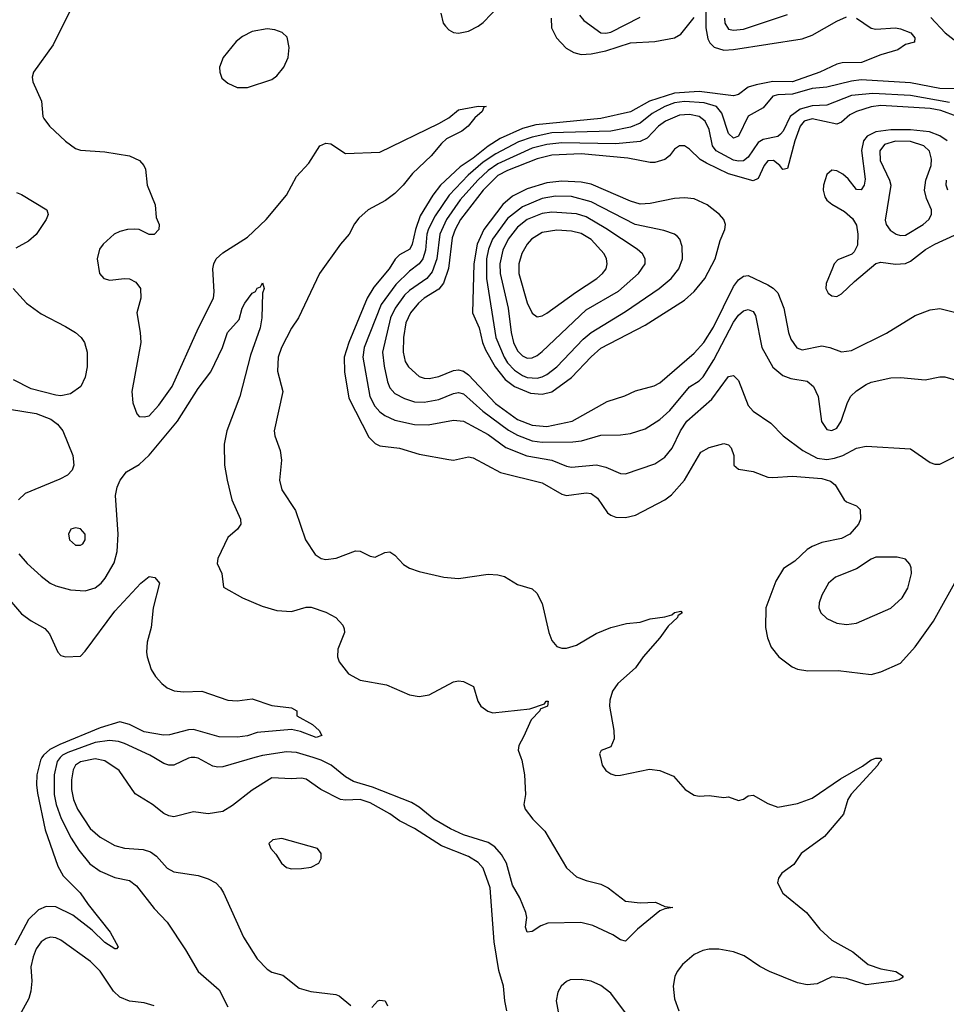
# Model space of a CAD drawing. Header units: inches. Extents: x 884549 to 1028252, y 526810 to 653624.
# Tile 722 of 1056: x 983503 to 987276, y 598996 to 603004. Entities that reach past the tile are written whole.
import ezdxf

# ---------------------------------------------------------------- set-up
doc = ezdxf.new("R2010")
doc.units = ezdxf.units.IN
doc.header["$MEASUREMENT"] = 0
doc.layers.add('A9589', color=7, linetype='Continuous')
doc.layers.add('A9680', color=7, linetype='Continuous')

msp = doc.modelspace()

# ---------------------------------------------------------------- linework, layer by layer
at = {"layer": 'A9589', "color": 5}
for points, elevation in [([(983593.5, 600000), (983587, 599990), (983573, 599930), (983571.1, 599890), (983575.2, 599855.2), (983606.5, 599706.5), (983658.6, 599558.6), (983679.6, 599519.6), (983749.1, 599450), (983782, 599402), (983871.7, 599290), (983904, 599230), (983897.6, 599222.4), (983890, 599222.4), (983850, 599247.6), (983798.5, 599298.5), (983718.9, 599358.9), (983650, 599393), (983610, 599394.4), (983579.4, 599380.6), (983538.9, 599341.1), (983482.8, 599237.2)], 2140), ([(983668.2, 600000), (983655.4, 599984.6), (983643.4, 599930), (983643.7, 599850), (983651.2, 599810), (983671.9, 599751.9), (983712.2, 599672.2), (983743.6, 599623.6), (983788.3, 599568.3), (983830, 599537.4), (983890, 599512.1), (983950, 599499.4), (983978.5, 599478.5), (984050, 599386), (984103.6, 599330), (984178, 599218), (984229.2, 599130), (984315.7, 599055.7), (984350, 598985.8)], 2160), ([(985486.9, 598970), (985478.1, 599010), (985472.9, 599070), (985453.8, 599133.8), (985434.6, 599250), (985418.3, 599470), (985390, 599549.7), (985370, 599572.7), (985330, 599597.4), (985220.8, 599640.8), (985110, 599711.5), (985050, 599742.2), (985010, 599770.9), (984930, 599816.7), (984890, 599830.3), (984830, 599826.9), (984809.7, 599830), (984729.7, 599870), (984670, 599912.1), (984650, 599916.4), (984610, 599913.6), (984530, 599918), (984450, 599867.5), (984370, 599805.5), (984330, 599780.8), (984270, 599770.8), (984210, 599779.7), (984130, 599759.1), (984110, 599762.6), (984090, 599772.8), (984044.2, 599810), (983973.4, 599853.4), (983907.5, 599947.5), (983850, 599987.4), (983810, 599995.1), (983750, 599982.9), (983730.5, 599969.5), (983720.1, 599950), (983713.2, 599910), (983713.7, 599870), (983721.5, 599830), (983737.7, 599790), (983790, 599712.3), (983830, 599676.8), (983890, 599642.7), (983930, 599632.2), (984005.6, 599625.6), (984036.1, 599616.1), (984059.7, 599599.7), (984104, 599550), (984130, 599535.6), (984230, 599520.2), (984270, 599507.2), (984301.1, 599490), (984320.9, 599470), (984332.8, 599450), (984413.6, 599270), (984470, 599181.3), (984510, 599138.7), (984530, 599127.6), (984575, 599115), (984641.5, 599061.5), (984688.5, 599048.5), (984790, 599035.6), (984804, 599030), (984851.8, 598991.8)], 2180), ([(984201.3, 600000), (984190, 599998.5), (984130.7, 599969.3), (984110, 599969.9), (984090, 599975.8), (984049.2, 600000)], 2160), ([(984460.5, 600000), (984330, 599962.5), (984310, 599960.7), (984290, 599965.5), (984230, 599997.3), (984216, 600000)], 2160), ([(985543.9, 600000), (985547.3, 599990), (985559.1, 599930), (985563, 599850), (985556.4, 599810), (985562, 599790), (985592.6, 599750), (985641.1, 599701.1), (985730, 599552.2), (985770, 599515.3), (985810, 599499.5), (985870, 599485.5), (985898.8, 599470), (985970, 599416.3), (986030, 599408.9), (986091.6, 599411.6), (986130, 599394), (986162, 599390), (986130, 599385.2), (986110, 599376), (986018.2, 599301.8), (985970, 599253.6), (985950, 599258), (985919, 599279), (985836.7, 599316.7), (985788.6, 599328.6), (985654, 599326), (985625.1, 599314.9), (985590, 599291.8), (985570, 599289.7), (985563, 599310), (985568.6, 599350), (985563.8, 599370), (985539.8, 599430), (985510, 599480.5), (985484.9, 599570), (985465.3, 599605.2), (985437.7, 599637.7), (985410, 599654.5), (985310, 599686.1), (985257, 599710), (985189.5, 599749.5), (985130, 599797.9), (985097.9, 599817.9), (984939.8, 599879.8), (984862.4, 599902.4), (984830, 599922.2), (984770.9, 599970), (984730, 599990.2), (984698.6, 600000)], 2160), ([(985867.8, 600000), (985874.8, 599970), (985890, 599947.3), (985910, 599934), (985930, 599928), (985950, 599928.4), (986067.4, 599952.6), (986110, 599947.6), (986165.2, 599925.2), (986213, 599870), (986250, 599847), (986270, 599843.7), (986310, 599846.4), (986370, 599837.3), (986390, 599841), (986430, 599826), (986450, 599831), (986470, 599844), (986490, 599847.3), (986550, 599813), (986590, 599799.1), (986670, 599813.7), (986730, 599835.6), (986845.6, 599914.4), (986934.9, 599965.1), (986970, 599991.2), (986990, 599997.7), (987010, 599997.3), (987013.1, 599990), (987001, 599979), (986998, 599970), (986888.3, 599851.7), (986875.9, 599830), (986857.5, 599770), (986780.7, 599679.3), (986685.5, 599610), (986655.2, 599564.8), (986606.7, 599530), (986592.4, 599510), (986588.7, 599490), (986610, 599448.4), (986706.7, 599370), (986761.8, 599301.9), (986810, 599257.6), (986895.3, 599210), (986958.7, 599158.7), (987010, 599140.2), (987071, 599130), (987100.7, 599110), (987096.4, 599103.6), (987084.9, 599095.1), (987062, 599090), (986950, 599075.1), (986870, 599100.8), (986810, 599107.3), (986750, 599079.7), (986710, 599075.8), (986670, 599083.1), (986557, 599130), (986517.6, 599150), (986453.8, 599193.8), (986410, 599209.8), (986350, 599220.6), (986310, 599220.7), (986284.7, 599215.3), (986250, 599198.7), (986202.3, 599157.7), (986180.3, 599130), (986170.2, 599109.8), (986164.7, 599070), (986170, 599018.8), (986187.3, 598970)], 2180), ([(984050, 598990.5), (984010, 599002.6), (983949.4, 599009.4), (983910, 599025.4), (983884.9, 599050), (983830, 599131.6), (983790.7, 599170), (983670, 599257.4), (983650, 599266.2), (983628.8, 599268.8), (983610, 599263.4), (983589.8, 599250.2), (983570, 599221.8), (983557.1, 599190), (983548.6, 599148.6), (983551.7, 599090), (983548.3, 599050), (983539.6, 599020.4), (983501.4, 598950)], 2160), ([(985970, 598961.1), (985910, 599042), (985870, 599072.6), (985830, 599089.7), (985790, 599097.6), (985744.4, 599095.6), (985730, 599089.3), (985707.7, 599070), (985694, 599046), (985687.9, 599010), (985698.6, 598950)], 2180), ([(984936.6, 598983.4), (984962, 599010), (984970, 599013.4), (984990.7, 599010), (985000.7, 598990)], 2180)]:
    msp.add_lwpolyline(points, dxfattribs=dict(at, elevation=elevation))
at = {"layer": 'A9589', "color": 5, "elevation": 2220}
msp.add_lwpolyline([(984570, 599670.6), (984533.9, 599666.1), (984517, 599650), (984525.7, 599630), (984546.6, 599606.6), (984569.3, 599570), (984590, 599553), (984610, 599547.7), (984650, 599548.4), (984690, 599553.8), (984721.6, 599570), (984730.8, 599589.2), (984730.8, 599610), (984715.1, 599630)], close=True, dxfattribs=at)
at = {"layer": 'A9680', "color": 5}
for points, elevation in [([(983710, 603044.2), (983639.2, 602900.8), (983559.5, 602790), (983553.7, 602770), (983557, 602750), (983591.9, 602671.9), (983597.1, 602610), (983601.4, 602601.4), (983624.4, 602570), (983690, 602508.9), (983730, 602479.6), (983750, 602472.6), (983850, 602465.4), (983950, 602449.1), (983990.4, 602430), (984008.8, 602410), (984014.7, 602394.7), (984022.4, 602330), (984054.3, 602250), (984058.5, 602198.5), (984070.6, 602170), (984070, 602149), (984050, 602129.5), (984030, 602129.6), (983990, 602149.6), (983971.3, 602151.3), (983942, 602150), (983910, 602141.6), (983887.7, 602130), (983843, 602090), (983828.4, 602070), (983818.4, 602030), (983828, 601970), (983846, 601950), (983870, 601943.8), (983929.6, 601950.3), (983950, 601948.4), (983975.6, 601935.6), (983994.4, 601910), (983995.8, 601870), (983979.6, 601810), (983993.8, 601730), (983995.8, 601690), (983959.7, 601490), (983963.5, 601443.5), (983979.9, 601399.9), (983990, 601388.9), (984010, 601386.5), (984030, 601391.8), (984070, 601434), (984124, 601510), (984231.3, 601750), (984292.2, 601870), (984295.3, 601895.3), (984289.7, 601990), (984292.8, 602010), (984303, 602030), (984330, 602055.3), (984430, 602118.9), (984506.2, 602190), (984589.7, 602290), (984630, 602366), (984679.8, 602420.2), (984724.7, 602490), (984750, 602501.5), (984770, 602498.5), (984830, 602459.1), (984970, 602463.7), (985210, 602580.9), (985250, 602604.4), (985290, 602636.3), (985370, 602652.1), (985402, 602650), (985392.8, 602647.2), (985386.4, 602630), (985355.9, 602604), (985329.2, 602570), (985302.8, 602550), (985241.5, 602518.5), (985220.4, 602499.6), (985178.8, 602450), (985102.9, 602377.1), (985064.8, 602330), (985030, 602295.8), (984992.9, 602267.1), (984922.5, 602230), (984884.2, 602195.8), (984866.7, 602173.3), (984845, 602130), (984809.8, 602090.2), (984723.3, 601970), (984638.3, 601790), (984610, 601748.7), (984568.7, 601670), (984555.5, 601630), (984552.6, 601572.6), (984575, 601490), (984539.6, 601330), (984541.7, 601310), (984563.6, 601250), (984568.9, 601211.1), (984560.3, 601130), (984570.3, 601090), (984625.8, 601005.8), (984666.5, 600886.5), (984706.8, 600826.8), (984730, 600810.3), (984750, 600806), (984791.6, 600811.6), (984870, 600841.5), (984890, 600840.9), (984930, 600820.3), (984950, 600816.5), (984990, 600834.9), (985010, 600837.6), (985030, 600824.4), (985065.9, 600785.9), (985090, 600771.3), (985130, 600757.2), (985230, 600734), (985290, 600728.7), (985410, 600747), (985450, 600744.4), (985476.7, 600736.7), (985530, 600704.9), (985590, 600687.7), (985608.8, 600668.8), (985630, 600626.8), (985657.3, 600510), (985670, 600476.3), (985690, 600452), (985710, 600445.2), (985730, 600445.2), (985770, 600457.8), (985850, 600505.9), (985910, 600530.2), (985974.6, 600545.4), (986030, 600551.3), (986070, 600564.6), (986130, 600572.7), (986158.5, 600581.5), (986170, 600591.1), (986195.6, 600595.6), (986200.5, 600590), (986182.8, 600577.3), (986182.3, 600570), (986144.2, 600535.8), (986110, 600488.2), (986041.2, 600410), (986010, 600365.4), (985938.7, 600301.3), (985917.6, 600270), (985905.7, 600234.3), (985905, 600210), (985922.6, 600110), (985923.4, 600076.6), (985910, 600044), (985871, 600029), (985864, 600016), (985867.8, 600000)], 2180), ([(985218.3, 603030), (985227.5, 602990), (985236.7, 602976.7), (985250, 602962.6), (985270, 602951.8), (985290, 602948.9), (985330, 602956.5), (985370, 602976.9), (985390, 602991.7), (985457.7, 603062.3)], 2220), ([(986910, 603010.2), (986970, 602969.4), (986990, 602965.6), (987069.9, 602970.1), (987090, 602966.6), (987132.3, 602950), (987148.4, 602930), (987147.3, 602912.7), (987110, 602903), (987078.8, 602881.2), (987010, 602860.6), (986930.6, 602829.4), (986852.2, 602827.8), (986830, 602823.2), (986761, 602790), (986650, 602750.5), (986570, 602752.2), (986501.5, 602738.5), (986470, 602729.4), (986430, 602699.3), (986410, 602693.4), (986270, 602711.5), (986170, 602704), (986067.8, 602672.2), (985990, 602629), (985870, 602601.9), (985604.1, 602575.9), (985550, 602560.7), (985459.5, 602520.5), (985410, 602489.4), (985350, 602440.4), (985296, 602404), (985216.9, 602330), (985185, 602290), (985134.2, 602205.7), (985114.4, 602150), (985100.7, 602090), (985091, 602070), (985050, 602046.7), (985031.3, 602028.7), (985008, 601990), (984945.7, 601914.3), (984917.4, 601870), (984843, 601690), (984824.8, 601630), (984825.4, 601570), (984843.3, 601463.3), (984924.9, 601304.9), (984950, 601278), (984970, 601269.4), (985050, 601259.5), (985130, 601235.8), (985250, 601213.6), (985270, 601211.4), (985330, 601223.9), (985350, 601220.2), (985460.4, 601160.4), (985630, 601119.2), (985710, 601072.2), (985730, 601066.9), (985810, 601078.3), (985830, 601075.2), (985856.1, 601056.1), (985897, 600997), (985910, 600986.4), (985930, 600979.3), (985970, 600976.9), (986010, 600987.6), (986130, 601049.2), (986156.8, 601070), (986210, 601129.2), (986277.3, 601242.7), (986310, 601262.5), (986370, 601278.2), (986390, 601273), (986400.8, 601260.8), (986411.4, 601230), (986411.1, 601191.1), (986430, 601173.8), (986490, 601165), (986550, 601142.2), (986570, 601139.7), (986650, 601146.2), (986770, 601136.8), (986805.4, 601125.4), (986824, 601110), (986860.5, 601050), (986870, 601041.6), (986910, 601024.9), (986924.9, 601010), (986927, 600970), (986918.9, 600950), (986883.1, 600910), (986850, 600892.4), (986770, 600875.5), (986730, 600859.9), (986710, 600847.2), (986659.9, 600800.1), (986613.6, 600770), (986581.9, 600718.1), (986541.3, 600610), (986540.3, 600530), (986547.8, 600487.8), (986563.1, 600450), (986594.9, 600410), (986649.3, 600369.3), (986670, 600360.3), (986712.7, 600352.7), (986835.3, 600355.3), (986970, 600338.9), (987010, 600348.7), (987090, 600384.7), (987150, 600451.5), (987224, 600556), (987331.9, 600748.1)], 2220), ([(985667.6, 603010), (985669.2, 602970), (985688.5, 602930), (985728.3, 602888.3), (985759.7, 602870), (985790, 602862.4), (985830, 602864.2), (985890, 602877.3), (985990, 602909.2), (986090, 602914.4), (986170, 602929.6), (986194.7, 602945.3), (986250, 603012)], 2220), ([(985782.4, 603022.4), (985800.1, 603000.1), (985870, 602950.2), (985890, 602948.7), (985910, 602953.3), (986030, 603013.7)], 2240), ([(986296.8, 603036.8), (986296.6, 602970), (986305, 602925), (986312.8, 602910), (986331.4, 602891.4), (986370, 602879.7), (986410, 602882.3), (986690, 602926.2), (986730, 602940.9), (986830, 602997.4), (986870, 603014.6)], 2220), ([(986373, 603010), (986373.8, 602990), (986390, 602965.6), (986410, 602960.4), (986450, 602964.6), (986630, 603024.5)], 2240), ([(987212.8, 603012.8), (987272.1, 602950), (987370, 602873.8)], 2240), ([(987310, 602722), (987250, 602723.1), (987130, 602746.4), (986930, 602758.9), (986890, 602753.7), (986790, 602728.8), (986730, 602723.7), (986650, 602700.6), (986590, 602697.5), (986570, 602692), (986530, 602644.7), (986470, 602611.2), (986430, 602529.8), (986410, 602520.7), (986390, 602541), (986362.9, 602622.9), (986340.4, 602650), (986290, 602665.2), (986210, 602670.3), (986170, 602664.6), (986130.1, 602650), (986078, 602622), (986030, 602582.3), (985990, 602565.6), (985910, 602549.7), (985670, 602542.5), (985590, 602526.1), (985533.9, 602506.1), (985442.4, 602457.6), (985390, 602423.5), (985328.9, 602371.1), (985251.3, 602288.7), (985194.8, 602205.2), (985167.8, 602152.2), (985161.3, 602130), (985154.9, 602065.1), (985144.6, 602030), (985130, 602009.5), (985090, 601979.9), (985034.5, 601925.5), (984975.1, 601844.9), (984906.3, 601670), (984900.3, 601630), (984928.4, 601470), (984949.6, 601430), (984970, 601407.3), (984990, 601392.3), (985030, 601373.3), (985110, 601355.4), (985165.8, 601354.2), (985270, 601373.6), (985310, 601370.1), (985410, 601315.5), (985482.3, 601262.3), (985567.9, 601227.8), (985670, 601211.3), (985730, 601185.8), (985750, 601181.9), (985852.2, 601192.2), (985890, 601182.2), (985950, 601157.1), (985970, 601155.2), (986090, 601196.1), (986130, 601223), (986160.3, 601259.7), (986194.3, 601330), (986220.2, 601370), (986321.4, 601458.6), (986390, 601551.4), (986410, 601554.9), (986430, 601534.4), (986470, 601433.7), (986490, 601410.2), (986562, 601362), (986611.8, 601310), (986692.6, 601250), (986750, 601218.8), (986790, 601213.6), (986821.4, 601218.6), (986855, 601230), (986910, 601259), (986950, 601268.3), (987130, 601256.5), (987210, 601201.3), (987230, 601194.4), (987250, 601194.4), (987310, 601224.4)], 2240), ([(987290, 602667.1), (987130, 602694.4), (986977, 602703), (986890, 602695.5), (986790, 602655.6), (986730, 602652.3), (986680.9, 602639.1), (986640.5, 602610), (986611.8, 602550), (986601.7, 602538.3), (986590, 602528.2), (986530, 602516.2), (986510, 602504.3), (986470, 602444.5), (986450, 602428.9), (986430, 602427.5), (986410, 602432.2), (986338.7, 602470), (986323.9, 602490), (986310, 602556.9), (986294.1, 602590), (986269.9, 602609.9), (986230, 602618.1), (986190, 602614.6), (986132.3, 602590), (986104.9, 602570), (986058.5, 602521.5), (986030, 602508.4), (985930, 602498), (985710, 602501.8), (985650, 602495.6), (985590, 602480.7), (985450, 602416.8), (985410.2, 602389.8), (985368.3, 602350), (985297.1, 602270), (985241.3, 602190), (985214.1, 602130), (985202.1, 602030), (985182.9, 601977.1), (985161.3, 601950), (985090, 601901.2), (985070, 601881.8), (985032.1, 601830), (985012.5, 601790), (984980.7, 601650), (984986.8, 601593.2), (985000.3, 601530), (985010, 601505.4), (985030, 601482.4), (985070, 601461.2), (985110, 601448.2), (985150, 601446.9), (985210, 601457.8), (985270, 601482.6), (985290, 601486.2), (985310, 601480.8), (985389.6, 601410), (985492.9, 601332.9), (985530, 601312), (985590, 601289.7), (985630, 601284.2), (985755.2, 601284.8), (985790.3, 601289.7), (985870, 601313.1), (985950, 601313.4), (985990, 601319), (986050, 601338), (986110, 601376.3), (986150, 601412.4), (986230, 601508.8), (986270, 601534), (986286.5, 601550), (986330, 601618.6), (986410, 601772.7), (986430, 601801.6), (986450, 601819.2), (986470, 601823.6), (986490, 601815.2), (986499.3, 601799.3), (986525.3, 601670), (986569.6, 601589.6), (986610, 601554.8), (986642.9, 601542.8), (986710, 601532), (986735.2, 601510), (986754.2, 601470), (986767.6, 601367.6), (986790, 601335.2), (986810, 601331), (986830, 601341.1), (986847.9, 601370), (986874.1, 601445.9), (986888.2, 601471.8), (986910, 601493.6), (986950, 601519), (986970, 601527.7), (987050, 601545.7), (987090, 601547), (987190, 601537.6), (987249.7, 601550.3), (987269.7, 601550.3), (987410, 601508.9)], 2260), ([(987320.4, 602610), (987254, 602634), (987210, 602641.9), (987010, 602654.9), (986970, 602648.8), (986910, 602629.3), (986884.1, 602615.9), (986850, 602587.1), (986830, 602577.9), (986730, 602600.6), (986697, 602590), (986680.9, 602570), (986658.9, 602510), (986630, 602398), (986610, 602393.3), (986598.6, 602410), (986572.7, 602430), (986550, 602429.2), (986534.6, 602410), (986510, 602357.6), (986490, 602347.3), (986390, 602375.9), (986299.2, 602419.2), (986274.2, 602434.2), (986230, 602476.8), (986210, 602489.7), (986190, 602489.7), (986170, 602476.3), (986149.2, 602450), (986130, 602434.8), (986090, 602422.8), (986070, 602422.6), (985979.6, 602439.6), (985790, 602458), (985670, 602451.8), (985610, 602437.4), (985490, 602389.7), (985450, 602368.8), (985389.8, 602310), (985298.2, 602190), (985275.7, 602150), (985263.8, 602116.3), (985248.9, 601991.1), (985229.3, 601930.7), (985210, 601906.5), (985150.1, 601870), (985127.2, 601850), (985095, 601810), (985075.9, 601770), (985065.8, 601710), (985064.4, 601650), (985072.5, 601612.4), (985085.9, 601590), (985130, 601550.8), (985150, 601544.3), (985170, 601543.6), (985210, 601551.4), (985270, 601575.6), (985290, 601578), (985310, 601573), (985330, 601557.6), (985441, 601441), (985530, 601376.6), (985590, 601353.9), (985650, 601348.1), (985752.1, 601370), (985895.4, 601450), (985967.2, 601472.8), (986010, 601493.2), (986086.5, 601513.5), (986110, 601526.2), (986250, 601646.5), (986288.4, 601690), (986327.7, 601752.3), (986410, 601917.6), (986430, 601944.1), (986450, 601960.1), (986470, 601962), (986550, 601924.2), (986571.2, 601911.2), (986590, 601891.9), (986614.7, 601830), (986633.1, 601730), (986642.9, 601702.9), (986667.6, 601667.6), (986690, 601659.4), (986770, 601676.4), (986802.4, 601670), (986850, 601652.2), (986890, 601657.5), (987032.2, 601727.8), (987150, 601799.7), (987210, 601823.2), (987250, 601828.4), (987370, 601798.5)], 2280), ([(987279.9, 602510), (987250, 602530.3), (987207.9, 602547.8), (987130, 602555.7), (987050, 602555.8), (986990, 602547.5), (986954.4, 602530), (986939.7, 602510), (986931.2, 602471.2), (986945.5, 602354.5), (986942.3, 602330), (986930, 602311.6), (986910, 602312.8), (986876.5, 602356.5), (986855.3, 602375.3), (986830, 602388.4), (986810, 602390.5), (986790, 602373.8), (986775.8, 602330), (986774.5, 602310), (986782.2, 602282.2), (986790, 602269.5), (986810, 602252.8), (986862.3, 602222.3), (986894.3, 602194.3), (986910, 602166.7), (986916.1, 602130), (986914.3, 602085.7), (986901.8, 602058.2), (986891.1, 602048.9), (986834.2, 602025.8), (986820.2, 602010), (986812.9, 601992.9), (986787.1, 601930), (986785.2, 601910), (986794.6, 601890), (986810, 601879.2), (986830, 601877.5), (986850, 601887.8), (986902, 601938), (986989.4, 602010.6), (987010, 602017), (987070, 602009), (987110, 602011.6), (987130, 602020.4), (987192, 602068), (987229.6, 602090.4), (987310, 602126.5)], 2320), ([(987282.2, 602310), (987276.1, 602330), (987277.4, 602350)], 2320), ([(983490, 602300.3), (983510, 602292.4), (983613, 602230), (983618.4, 602210), (983610.4, 602190), (983570, 602129.5), (983538.6, 602101.5), (983487, 602073)], 2160), ([(983499.6, 600830), (983532.8, 600790), (983590, 600738), (983627, 600710), (983650, 600699.7), (983710, 600683.2), (983770, 600678.5), (983810, 600690.9), (983834.2, 600710), (983850.8, 600730), (983887.2, 600792.8), (983900.4, 600839.6), (983904.3, 600910), (983893.4, 601066.6), (983899.2, 601100.8), (983911.9, 601130), (983937.2, 601162.8), (983990, 601193.7), (984030, 601230.9), (984145.9, 601370), (984230, 601502), (984281.8, 601570), (984328.9, 601670), (984349.4, 601730), (984396.3, 601783.7), (984408.5, 601830), (984419.2, 601850), (984450, 601891.1), (984462.5, 601897.5), (984470, 601910.3), (984483.3, 601916.7), (984492.3, 601932.3), (984498.4, 601910), (984492, 601890), (984488.5, 601790), (984482.3, 601750), (984442.2, 601637.8), (984399.7, 601470), (984346, 601330), (984336, 601276), (984337.2, 601190), (984347.2, 601130), (984367.3, 601050), (984402, 600970), (984403.1, 600950), (984390.4, 600930), (984350, 600896.3), (984310.2, 600810), (984307.3, 600790), (984326.7, 600750), (984333.4, 600693.4), (984410.4, 600650.4), (984490, 600616.3), (984550, 600599.1), (984610, 600595.5), (984670, 600612.4), (984690, 600612.7), (984750, 600592.7), (984790, 600570.5), (984819.2, 600539.2), (984824.7, 600524.7), (984825.3, 600510), (984797.8, 600442.2), (984796.9, 600410), (984804.2, 600390), (984841.6, 600341.6), (984890, 600315), (984996.2, 600296.2), (985090, 600256.1), (985130, 600249.2), (985170, 600255.6), (985270, 600308.9), (985290, 600313.1), (985310.3, 600310.3), (985350.6, 600290), (985368.2, 600230), (985380.5, 600210), (985409.1, 600189.1), (985430, 600182.3), (985580.7, 600199.3), (985640.4, 600219.6), (985646.6, 600230), (985654.8, 600230), (985651.7, 600210), (985622.5, 600197.5), (985620.7, 600190), (985585.4, 600154.6), (985555.2, 600084.8), (985534.9, 600050), (985533.4, 600030), (985543.9, 600000)], 2160), ([(983475.6, 601910), (983530, 601850.3), (983590, 601805.8), (983690, 601755.5), (983730.1, 601730.1), (983753.7, 601710), (983767, 601690), (983777.3, 601650), (983777.2, 601590), (983770, 601549), (983752.2, 601510), (983710, 601480.5), (983670, 601473), (983650, 601474.7), (983550, 601501.7), (983478.3, 601538.3)], 2160), ([(983410, 601426.2), (983570, 601401.3), (983630, 601377.1), (983656.9, 601356.9), (983678.7, 601330), (983719.6, 601230), (983722.8, 601190), (983716.5, 601170), (983697.1, 601150), (983666.9, 601133.1), (983524.8, 601075.2), (983498.4, 601050)], 2160), ([(983438, 600670), (983510, 600585.2), (983550, 600556.5), (983605.7, 600525.7), (983624, 600504), (983658.7, 600430), (983670, 600416.4), (983690, 600410.3), (983750, 600413.7), (983770, 600433.4), (983890, 600595.6), (983996.4, 600710), (984030, 600737), (984052.9, 600732.9), (984072.2, 600710), (984046.4, 600610), (984037.6, 600530), (984021.6, 600470), (984019.5, 600430), (984021.3, 600410), (984038.4, 600358.4), (984056, 600330), (984081.6, 600301.6), (984104, 600284), (984131.6, 600271.6), (984170, 600267.7), (984244.7, 600270), (984350, 600234.3), (984388.2, 600231.8), (984450, 600239.3), (984530, 600211.8), (984610, 600202.8), (984630.8, 600190), (984631.3, 600170), (984694.6, 600134.6), (984722, 600110), (984733.4, 600090), (984710, 600082.6), (984646.8, 600106.8), (984610, 600115.1), (984470, 600102.4), (984430, 600088.9), (984390, 600083.1), (984315.3, 600084.7), (984210, 600114.2), (984190, 600113.6), (984113, 600093), (984088.8, 600091.2), (984010, 600104.6), (983950, 600135.4), (983910, 600145.9), (983830, 600120.8), (983666.7, 600053.3), (983626.2, 600033.8), (983599.9, 600010), (983593.5, 600000)], 2140), ([(984049.2, 600000), (984032.4, 600010), (983930, 600057.7), (983905.7, 600065.7), (983869.2, 600069.2), (983810, 600061.8), (983698.9, 600021.1), (983676.6, 600010), (983668.2, 600000)], 2160), ([(984216, 600000), (984210, 600001.1), (984201.3, 600000)], 2160), ([(984698.6, 600000), (984630, 600021.4), (984590, 600023.6), (984491.2, 600008.8), (984460.5, 600000)], 2160)]:
    msp.add_lwpolyline(points, dxfattribs=dict(at, elevation=elevation))
for points, elevation in [([(984510, 602966), (984450, 602955.5), (984410, 602934.6), (984385, 602915), (984331.3, 602850), (984317.2, 602810), (984317.6, 602790), (984326.1, 602766.1), (984350, 602745.7), (984388.1, 602728.1), (984430, 602727.9), (984530, 602759.6), (984550, 602774.6), (984578.2, 602810), (984596.2, 602850), (984599.8, 602890), (984592.1, 602932.1), (984572.1, 602952.1), (984542.2, 602962.3)], 2220), ([(987070, 602509), (987025, 602495), (987006.3, 602470), (987007.3, 602430), (987045.3, 602350), (987050.1, 602330), (987027.7, 602187.7), (987031, 602170), (987047.1, 602147.1), (987072.7, 602130), (987090, 602124.6), (987110, 602126.4), (987182.5, 602170), (987205, 602190), (987216.3, 602210), (987216.5, 602230), (987195.8, 602275.8), (987187.1, 602310), (987193.3, 602350), (987214.8, 602410), (987216.5, 602436.5), (987207.8, 602467.8), (987185.2, 602490), (987130, 602507.5)], 2340), ([(985710, 602346.9), (985650, 602339.9), (985570, 602315.3), (985510, 602284.8), (985470, 602250.7), (985392.5, 602150), (985366.4, 602090), (985352.7, 602010), (985347.3, 601810), (985374.6, 601750), (985388.1, 601690), (985400.3, 601660.3), (985439, 601590), (985479.6, 601539.6), (985517.3, 601510), (985583.2, 601483.2), (985630, 601478.8), (985670, 601489.4), (985750, 601546.9), (985830, 601631.2), (985870, 601666.9), (986050, 601760.1), (986210, 601862.3), (986250, 601897.4), (986293.4, 601950), (986335.6, 602030), (986355.4, 602104.6), (986374.5, 602150), (986377, 602170), (986370.7, 602190), (986352.8, 602210), (986302.2, 602250), (986250, 602274.2), (986210, 602278.3), (986170, 602275.7), (986070, 602255.8), (986030, 602253), (985990, 602265), (985830, 602334.5), (985790, 602342.6)], 2320), ([(985684.7, 602284.7), (985630, 602275.7), (985550, 602241.4), (985490, 602193.8), (985428.6, 602110), (985412.3, 602070), (985403.2, 602030), (985404.5, 601950), (985442.4, 601710), (985475.7, 601630), (985490, 601607), (985517.4, 601577.4), (985550, 601555.2), (985570, 601547.8), (985610, 601544.5), (985630, 601549.3), (985650, 601558.9), (985690, 601590.1), (985797.3, 601702.7), (985829.9, 601730.1), (985970, 601815.7), (986106.8, 601910), (986155.8, 601950), (986187, 601990), (986201.4, 602030), (986200.9, 602080.9), (986190.9, 602110), (986181.6, 602121.6), (986170, 602131), (986126, 602146), (986009.9, 602169.9), (985830, 602262.3), (985750, 602284.3)], 2340), ([(985670, 602220.6), (985630, 602214.9), (985570, 602190.8), (985530, 602158.7), (985492.3, 602110), (985470, 602065.3), (985458.1, 602010), (985460.1, 601970), (985492.5, 601830), (985504.1, 601730), (985513.9, 601690), (985530, 601656.3), (985550, 601635.1), (985570, 601626.5), (985590, 601627.2), (985610, 601636.6), (985630, 601653.3), (985810, 601822.3), (985941.2, 601898.8), (986022.3, 601970), (986049.8, 602010), (986050.6, 602030), (986039.8, 602050), (986017.4, 602070), (985890, 602153.9), (985810, 602201.2), (985770, 602213.9)], 2360), ([(985690, 602146.3), (985630, 602137.1), (985586.8, 602110), (985569, 602090), (985548.4, 602051.6), (985536, 602010), (985535.3, 601970), (985570, 601851.7), (985590, 601808.8), (985610, 601794.7), (985630, 601798.4), (985650, 601809.4), (985766.4, 601893.6), (985853.8, 601950), (985876.5, 601970), (985890.6, 601990), (985895.4, 602010), (985892.5, 602030), (985883.2, 602050), (985830, 602109.3), (985790, 602133.6), (985750, 602142.3)], 2380), ([(983730, 600936), (983710.8, 600930), (983701.1, 600910), (983705.9, 600885.9), (983730, 600864.9), (983750, 600864.2), (983759.5, 600870), (983770, 600886.8), (983769.6, 600910), (983750, 600931.1)], 2180), ([(987076.3, 600816.3), (986990, 600816.1), (986970, 600808.2), (986911.2, 600768.8), (986825.3, 600734.7), (986796.9, 600710), (986770, 600661.6), (986758.2, 600630), (986757.3, 600610), (986764.9, 600590), (986790, 600566.5), (986830, 600547.2), (986870, 600541.5), (986910, 600547.5), (987050, 600609.1), (987097.2, 600650), (987119.8, 600690), (987134, 600750), (987133.2, 600773.2), (987127.5, 600787.5), (987110, 600807.6)], 2240)]:
    msp.add_lwpolyline(points, close=True, dxfattribs=dict(at, elevation=elevation))

doc.saveas('drawing.dxf')
